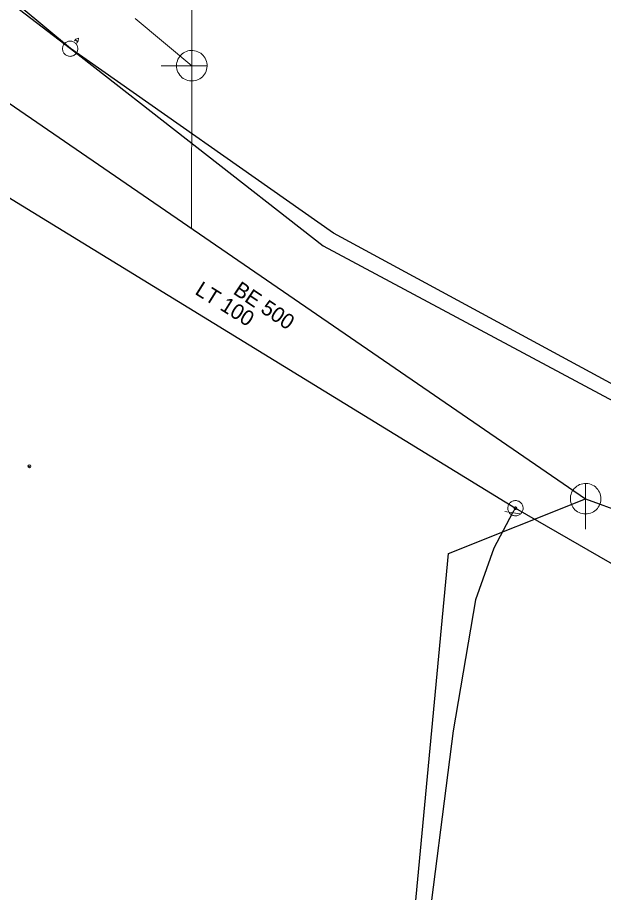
# Model space of a CAD drawing. Extents: x -783064 to -782702, y -1007904 to -1007145.
# Drawn here: x -782898.3 to -782859.9, y -1007242.4 to -1007185.1 of the extents above; entities that cross this region are included whole.
import ezdxf

# ---------------------------------------------------------------- set-up
doc = ezdxf.new("R2010")
doc.units = 0
doc.header["$LTSCALE"] = 0.4
doc.header["$PDMODE"] = 32
doc.header["$PDSIZE"] = 0.2
for name, color, linetype, lineweight in [('1', 7, 'Continuous', 13), ('11', 7, 'Continuous', 13), ('14', 7, 'Continuous', 13), ('17', 7, 'Continuous', 25), ('22', 7, 'Continuous', 13), ('23', 7, 'Continuous', 13), ('34', 7, 'Continuous', 13), ('47', 7, 'Continuous', 13)]:
    doc.layers.add(name, color=color, linetype=linetype, lineweight=lineweight)

msp = doc.modelspace()

# ---------------------------------------------------------------- linework, layer by layer
at = {"layer": '1'}
msp.add_point((-782897.5, -1007214.499), dxfattribs=at)
at = {"layer": '11'}
for p, q in [((-782890.588, -1007185.171), (-782886.87, -1007188.255)), ((-782886.87, -1007188.255), (-782886.882, -1007198.925))]:
    msp.add_line(p, q, dxfattribs=at)
msp.add_lwpolyline([(-782888.982, -1007170.903), (-782886.857, -1007176.085), (-782886.87, -1007188.255)], dxfattribs=at)
at = {"layer": '14', "lineweight": 25}
for p, q in [((-782900.171, -1007189.806), (-782861.079, -1007216.63)), ((-782861.079, -1007216.63), (-782805.701, -1007237.048))]:
    msp.add_line(p, q, dxfattribs=at)
at = {"layer": '14'}
msp.add_line((-782865.675, -1007217.253), (-782865.873, -1007217.55), dxfattribs=at)
at = {"layer": '14', "lineweight": 25}
msp.add_lwpolyline([(-782875.46, -1007277.52), (-782870.059, -1007220.221), (-782861.079, -1007216.63)], dxfattribs=at)
at = {"layer": '17'}
msp.add_line((-782903.696, -1007193.929), (-782865.675, -1007217.253), dxfattribs=at)
for points in [[(-782936.487, -1007154.031), (-782931.394, -1007159.123), (-782894.804, -1007187.137)], [(-782894.804, -1007187.137), (-782918.998, -1007166.998), (-782930.079, -1007157.935), (-782933.212, -1007154.385)], [(-782780.739, -1007239.982), (-782822.337, -1007225.824), (-782856.072, -1007210.901), (-782877.582, -1007199.233), (-782894.804, -1007187.137)], [(-782894.804, -1007187.137), (-782878.263, -1007200.064), (-782855.822, -1007212.077), (-782822.195, -1007226.94), (-782780.544, -1007241.082)], [(-782865.675, -1007217.253), (-782854.039, -1007223.95), (-782819.462, -1007237.013), (-782801.929, -1007242.663), (-782778.91, -1007250.271)], [(-782865.873, -1007217.55), (-782867.1, -1007219.872), (-782868.296, -1007223.249), (-782869.76, -1007231.842), (-782871.656, -1007246.694), (-782872.715, -1007258.202), (-782874.627, -1007276.587), (-782874.949, -1007282.841), (-782876.037, -1007293.495), (-782876.995, -1007303.315), (-782877.686, -1007309.964), (-782878.971, -1007323.201), (-782879.489, -1007327.875), (-782880.28, -1007336.799), (-782881.43, -1007348.813), (-782882.258, -1007357.662), (-782883.206, -1007365.599), (-782883.811, -1007372.562), (-782883.988, -1007373.804), (-782884.406, -1007378.793), (-782885.879, -1007397.825), (-782886.204, -1007402.774), (-782886.721, -1007407.932)]]:
    msp.add_lwpolyline(points, dxfattribs=at)
at = {"layer": '22'}
for p, q in [((-782888.87, -1007188.252), (-782885.87, -1007188.256)), ((-782861.079, -1007218.63), (-782861.078, -1007215.63))]:
    msp.add_line(p, q, dxfattribs=at)
for points in [[(-782886.871, -1007189.254), (-782886.762, -1007189.249), (-782886.654, -1007189.231), (-782886.548, -1007189.201), (-782886.447, -1007189.161), (-782886.35, -1007189.109), (-782886.26, -1007189.047), (-782886.177, -1007188.975), (-782886.103, -1007188.895), (-782886.037, -1007188.807), (-782885.982, -1007188.713), (-782885.936, -1007188.614), (-782885.903, -1007188.509), (-782885.881, -1007188.402), (-782885.871, -1007188.293), (-782885.873, -1007188.183), (-782885.887, -1007188.075), (-782885.912, -1007187.968), (-782885.949, -1007187.865), (-782885.997, -1007187.766), (-782886.055, -1007187.674), (-782886.124, -1007187.588), (-782886.201, -1007187.511), (-782886.287, -1007187.442), (-782886.379, -1007187.383), (-782886.477, -1007187.335), (-782886.58, -1007187.298), (-782886.687, -1007187.272), (-782886.795, -1007187.258), (-782886.905, -1007187.255), (-782887.014, -1007187.265), (-782887.121, -1007187.286), (-782887.225, -1007187.32), (-782887.325, -1007187.364), (-782887.42, -1007187.419), (-782887.508, -1007187.485), (-782887.588, -1007187.559), (-782887.66, -1007187.642), (-782887.722, -1007187.732), (-782887.775, -1007187.828), (-782887.816, -1007187.929), (-782887.846, -1007188.034), (-782887.864, -1007188.142), (-782887.87, -1007188.252), (-782887.864, -1007188.361), (-782887.846, -1007188.469), (-782887.817, -1007188.574), (-782887.776, -1007188.677), (-782887.725, -1007188.774), (-782887.663, -1007188.864), (-782887.592, -1007188.947), (-782887.512, -1007189.022), (-782887.424, -1007189.087), (-782887.33, -1007189.143), (-782887.23, -1007189.187), (-782887.126, -1007189.221), (-782887.018, -1007189.243), (-782886.909, -1007189.253)], [(-782860.079, -1007216.63), (-782860.084, -1007216.521), (-782860.102, -1007216.413), (-782860.132, -1007216.307), (-782860.172, -1007216.206), (-782860.224, -1007216.109), (-782860.286, -1007216.019), (-782860.358, -1007215.936), (-782860.438, -1007215.862), (-782860.526, -1007215.796), (-782860.62, -1007215.741), (-782860.72, -1007215.696), (-782860.825, -1007215.663), (-782860.932, -1007215.641), (-782861.041, -1007215.631), (-782861.151, -1007215.633), (-782861.259, -1007215.647), (-782861.366, -1007215.672), (-782861.469, -1007215.709), (-782861.567, -1007215.758), (-782861.659, -1007215.816), (-782861.745, -1007215.885), (-782861.822, -1007215.962), (-782861.891, -1007216.048), (-782861.95, -1007216.14), (-782861.998, -1007216.238), (-782862.035, -1007216.341), (-782862.061, -1007216.448), (-782862.075, -1007216.556), (-782862.078, -1007216.666), (-782862.068, -1007216.775), (-782862.047, -1007216.882), (-782862.013, -1007216.986), (-782861.969, -1007217.086), (-782861.914, -1007217.181), (-782861.848, -1007217.269), (-782861.774, -1007217.349), (-782861.691, -1007217.421), (-782861.601, -1007217.483), (-782861.505, -1007217.535), (-782861.403, -1007217.576), (-782861.298, -1007217.606), (-782861.19, -1007217.624), (-782861.08, -1007217.63), (-782860.971, -1007217.624), (-782860.863, -1007217.606), (-782860.758, -1007217.577), (-782860.656, -1007217.536), (-782860.559, -1007217.484), (-782860.469, -1007217.422), (-782860.386, -1007217.351), (-782860.311, -1007217.271), (-782860.246, -1007217.183), (-782860.19, -1007217.089), (-782860.146, -1007216.989), (-782860.112, -1007216.885), (-782860.09, -1007216.777), (-782860.08, -1007216.668)]]:
    msp.add_lwpolyline(points, close=True, dxfattribs=at)
at = {"layer": '23'}
msp.add_line((-782894.344, -1007186.672), (-782894.501, -1007186.554), dxfattribs=at)
for points in [[(-782894.434, -1007187.438), (-782894.404, -1007187.394), (-782894.38, -1007187.347), (-782894.362, -1007187.299), (-782894.348, -1007187.249), (-782894.339, -1007187.197), (-782894.337, -1007187.144), (-782894.339, -1007187.092), (-782894.347, -1007187.041), (-782894.359, -1007186.99), (-782894.378, -1007186.941), (-782894.401, -1007186.894), (-782894.43, -1007186.849), (-782894.462, -1007186.809), (-782894.498, -1007186.773), (-782894.538, -1007186.739), (-782894.583, -1007186.709), (-782894.628, -1007186.686), (-782894.678, -1007186.666), (-782894.727, -1007186.652), (-782894.779, -1007186.643), (-782894.833, -1007186.641), (-782894.884, -1007186.643), (-782894.937, -1007186.651), (-782894.987, -1007186.663), (-782895.035, -1007186.682), (-782895.083, -1007186.707), (-782895.126, -1007186.734), (-782895.167, -1007186.767), (-782895.204, -1007186.804), (-782895.238, -1007186.844), (-782895.267, -1007186.887), (-782895.291, -1007186.934), (-782895.311, -1007186.983), (-782895.324, -1007187.033), (-782895.332, -1007187.084), (-782895.335, -1007187.136), (-782895.333, -1007187.189), (-782895.325, -1007187.241), (-782895.312, -1007187.292)], [(-782894.678, -1007186.666), (-782894.727, -1007186.652), (-782894.779, -1007186.643), (-782894.833, -1007186.641), (-782894.884, -1007186.643), (-782894.937, -1007186.651), (-782894.987, -1007186.663), (-782895.035, -1007186.682), (-782895.083, -1007186.707), (-782895.126, -1007186.734), (-782895.167, -1007186.767), (-782895.204, -1007186.804), (-782895.238, -1007186.844), (-782895.267, -1007186.887), (-782895.291, -1007186.934), (-782895.311, -1007186.983), (-782895.324, -1007187.033), (-782895.332, -1007187.084), (-782895.335, -1007187.136), (-782895.333, -1007187.189), (-782895.325, -1007187.241), (-782895.312, -1007187.292), (-782895.295, -1007187.34), (-782895.27, -1007187.387), (-782895.243, -1007187.431), (-782895.209, -1007187.472), (-782895.173, -1007187.509), (-782895.133, -1007187.542), (-782895.089, -1007187.57), (-782895.043, -1007187.595), (-782894.994, -1007187.615), (-782894.943, -1007187.628), (-782894.892, -1007187.637), (-782894.84, -1007187.641), (-782894.787, -1007187.637), (-782894.736, -1007187.631), (-782894.686, -1007187.617), (-782894.636, -1007187.599), (-782894.589, -1007187.575), (-782894.545, -1007187.547)], [(-782895.312, -1007187.292), (-782895.295, -1007187.34), (-782895.27, -1007187.387), (-782895.243, -1007187.431), (-782895.209, -1007187.472), (-782895.173, -1007187.509), (-782895.133, -1007187.542), (-782895.089, -1007187.57), (-782895.043, -1007187.595), (-782894.994, -1007187.615), (-782894.943, -1007187.628), (-782894.892, -1007187.637), (-782894.84, -1007187.641), (-782894.787, -1007187.637), (-782894.736, -1007187.631), (-782894.686, -1007187.617), (-782894.636, -1007187.599), (-782894.589, -1007187.575), (-782894.545, -1007187.547), (-782894.505, -1007187.514), (-782894.467, -1007187.478), (-782894.434, -1007187.438), (-782894.404, -1007187.394), (-782894.38, -1007187.347), (-782894.362, -1007187.299), (-782894.348, -1007187.249), (-782894.339, -1007187.197), (-782894.337, -1007187.144), (-782894.339, -1007187.092), (-782894.347, -1007187.041), (-782894.359, -1007186.99), (-782894.378, -1007186.941), (-782894.401, -1007186.894), (-782894.43, -1007186.849), (-782894.462, -1007186.809), (-782894.498, -1007186.773), (-782894.538, -1007186.739), (-782894.583, -1007186.709), (-782894.628, -1007186.686), (-782894.678, -1007186.666)], [(-782894.559, -1007186.631), (-782894.469, -1007186.512), (-782894.299, -1007186.452), (-782894.313, -1007186.631), (-782894.403, -1007186.749)], [(-782894.545, -1007187.547), (-782894.505, -1007187.514), (-782894.467, -1007187.478), (-782894.434, -1007187.438)]]:
    msp.add_lwpolyline(points, dxfattribs=at)
at = {"layer": '34'}
msp.add_line((-782866.367, -1007217.474), (-782865.378, -1007217.626), dxfattribs=at)
at = {"layer": '47'}
for points in [[(-782865.203, -1007217.42), (-782865.189, -1007217.37), (-782865.179, -1007217.318), (-782865.175, -1007217.266), (-782865.176, -1007217.214), (-782865.183, -1007217.162), (-782865.195, -1007217.111), (-782865.213, -1007217.062), (-782865.236, -1007217.015), (-782865.262, -1007216.97), (-782865.294, -1007216.928), (-782865.33, -1007216.89), (-782865.371, -1007216.856), (-782865.413, -1007216.826), (-782865.459, -1007216.801), (-782865.507, -1007216.781), (-782865.557, -1007216.767), (-782865.609, -1007216.757), (-782865.662, -1007216.753), (-782865.713, -1007216.754), (-782865.765, -1007216.761), (-782865.816, -1007216.773), (-782865.866, -1007216.791), (-782865.913, -1007216.813), (-782865.958, -1007216.84), (-782865.999, -1007216.872), (-782866.037, -1007216.908), (-782866.072, -1007216.948), (-782866.101, -1007216.991), (-782866.126, -1007217.037), (-782866.146, -1007217.085), (-782866.16, -1007217.135), (-782866.17, -1007217.187), (-782866.175, -1007217.239), (-782866.173, -1007217.291), (-782866.166, -1007217.343), (-782866.154, -1007217.394), (-782866.137, -1007217.444), (-782866.115, -1007217.491), (-782866.087, -1007217.536), (-782866.055, -1007217.577), (-782866.019, -1007217.615), (-782865.98, -1007217.649), (-782865.936, -1007217.679), (-782865.89, -1007217.704), (-782865.842, -1007217.724), (-782865.792, -1007217.738), (-782865.74, -1007217.748), (-782865.689, -1007217.753), (-782865.636, -1007217.751), (-782865.584, -1007217.744), (-782865.533, -1007217.732), (-782865.484, -1007217.715), (-782865.437, -1007217.692), (-782865.392, -1007217.665), (-782865.35, -1007217.633), (-782865.312, -1007217.597), (-782865.279, -1007217.557), (-782865.248, -1007217.514), (-782865.223, -1007217.468)], [(-782865.597, -1007217.28), (-782865.594, -1007217.271), (-782865.593, -1007217.263), (-782865.593, -1007217.255), (-782865.593, -1007217.246), (-782865.594, -1007217.238), (-782865.596, -1007217.229), (-782865.599, -1007217.221), (-782865.602, -1007217.213), (-782865.607, -1007217.206), (-782865.612, -1007217.199), (-782865.618, -1007217.193), (-782865.625, -1007217.187), (-782865.632, -1007217.183), (-782865.639, -1007217.178), (-782865.647, -1007217.175), (-782865.656, -1007217.172), (-782865.664, -1007217.171), (-782865.672, -1007217.171), (-782865.681, -1007217.171), (-782865.689, -1007217.172), (-782865.698, -1007217.174), (-782865.706, -1007217.177), (-782865.714, -1007217.18), (-782865.722, -1007217.185), (-782865.728, -1007217.19), (-782865.734, -1007217.196), (-782865.74, -1007217.203), (-782865.744, -1007217.21), (-782865.749, -1007217.217), (-782865.752, -1007217.225), (-782865.755, -1007217.234), (-782865.756, -1007217.242), (-782865.756, -1007217.25), (-782865.756, -1007217.259), (-782865.755, -1007217.267), (-782865.754, -1007217.275), (-782865.75, -1007217.284), (-782865.747, -1007217.292), (-782865.742, -1007217.3), (-782865.737, -1007217.306), (-782865.731, -1007217.312), (-782865.724, -1007217.318), (-782865.717, -1007217.322), (-782865.71, -1007217.327), (-782865.702, -1007217.33), (-782865.693, -1007217.333), (-782865.685, -1007217.334), (-782865.677, -1007217.334), (-782865.668, -1007217.334), (-782865.66, -1007217.333), (-782865.652, -1007217.332), (-782865.643, -1007217.328), (-782865.635, -1007217.325), (-782865.628, -1007217.32), (-782865.621, -1007217.315), (-782865.615, -1007217.309), (-782865.609, -1007217.302), (-782865.605, -1007217.295), (-782865.6, -1007217.288)]]:
    msp.add_lwpolyline(points, close=True, dxfattribs=at)

# ---------------------------------------------------------------- texts
at = {"layer": '1'}
for s, rotation, p in [('LT 100', 328, (-782886.727, -1007203.182)), ('BE 500', 326, (-782884.222, -1007203.156))]:
    msp.add_text(s, height=1, rotation=rotation, dxfattribs=at).set_placement(p)

doc.saveas('drawing.dxf')
